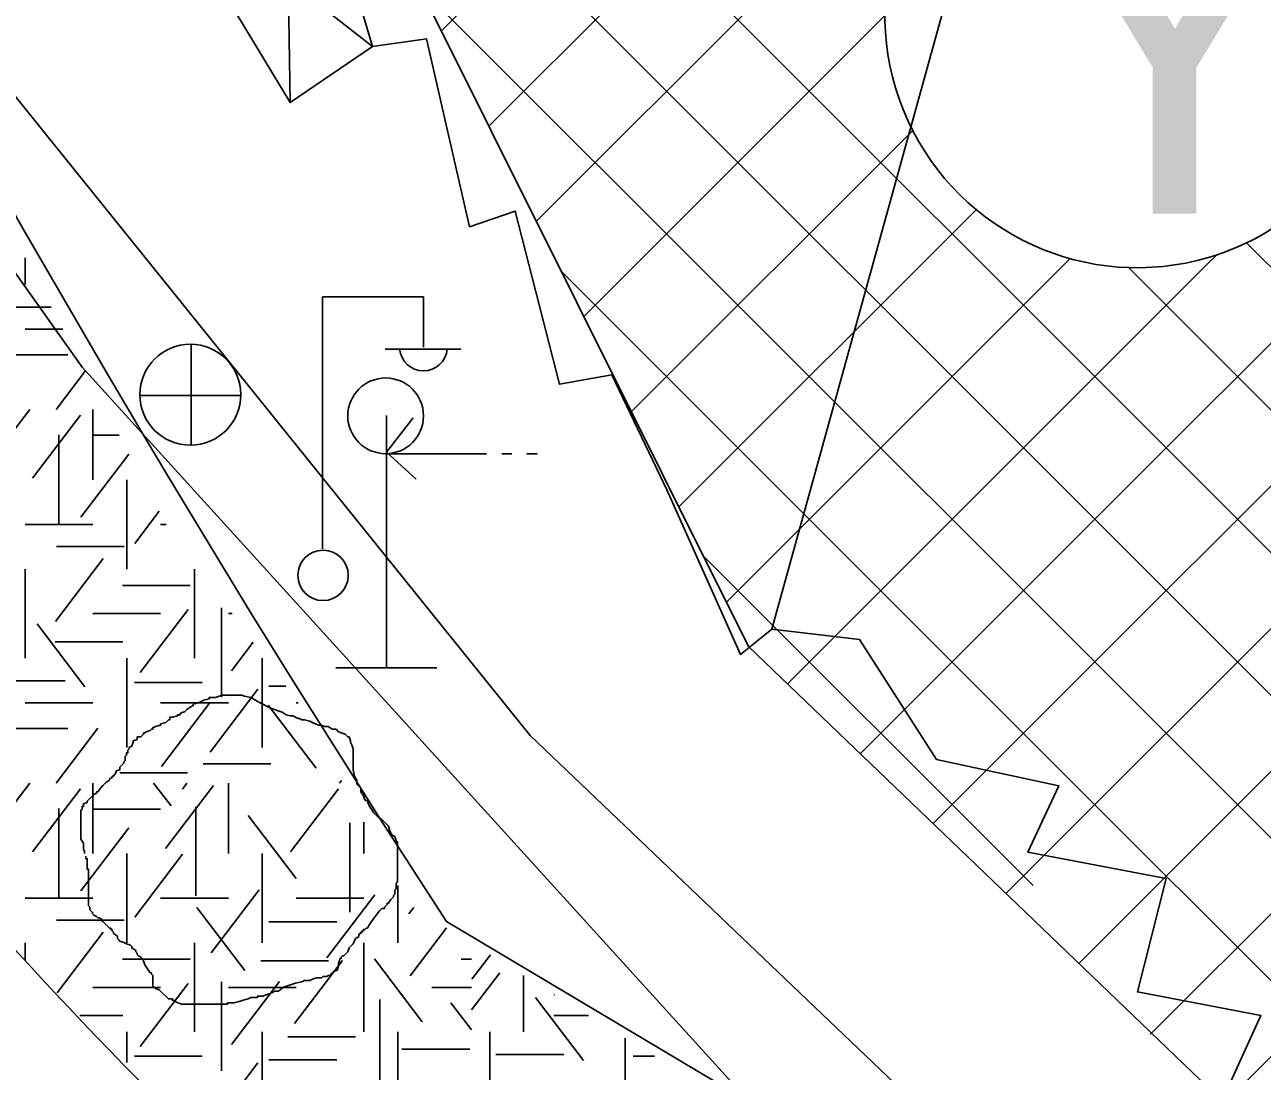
# Model space of a CAD drawing. Extents: x 419677 to 421689, y 4450851 to 4452923.
# Drawn here: x 420271.13 to 420295.65, y 4452050.44 to 4452071.19 of the extents above; entities that cross this region are included whole.
import ezdxf

# ---------------------------------------------------------------- set-up
doc = ezdxf.new("R2010")
doc.units = 0
for name, color, linetype in [('AA_HH', 7, 'Continuous'), ('Level 10', 7, 'Continuous'), ('Level 15', 7, 'Continuous'), ('Level 28', 7, 'Continuous'), ('Level 3', 7, 'Continuous'), ('Level 30', 7, 'Continuous'), ('Level 41', 7, 'Continuous'), ('Level 62', 7, 'Continuous')]:
    doc.layers.add(name, color=color, linetype=linetype)

msp = doc.modelspace()

# ---------------------------------------------------------------- linework, layer by layer
at = {"layer": 'AA_HH'}
for p, q in [((420276.298, 4452075.724), (420276.384, 4452069.644)), ((420273.65, 4452074.181), (420278.016, 4452070.759)), ((420277.026, 4452060.798), (420277.026, 4452065.798)), ((420277.026, 4452065.798), (420279.026, 4452065.798)), ((420279.026, 4452064.798), (420279.026, 4452065.798)), ((420274.422, 4452062.847), (420274.422, 4452064.847)), ((420278.266, 4452064.758), (420279.766, 4452064.758)), ((420273.402, 4452063.837), (420275.402, 4452063.837)), ((420278.293, 4452058.441), (420278.293, 4452063.441)), ((420278.823, 4452063.398), (420278.293, 4452062.718)), ((420278.277, 4452062.686), (420280.277, 4452062.686)), ((420278.293, 4452062.718), (420278.885, 4452062.183)), ((420280.577, 4452062.686), (420280.777, 4452062.686)), ((420281.077, 4452062.686), (420281.277, 4452062.686)), ((420277.293, 4452058.441), (420279.293, 4452058.441))]:
    msp.add_line(p, q, dxfattribs=at)
msp.add_lwpolyline([(420420.283, 4451972.04), (420421.029, 4451970.095), (420421.342, 4451968.715), (420420.96, 4451967.485), (420420.456, 4451967.019), (420419.682, 4451966.656), (420419.467, 4451966.604), (420419.102, 4451966.589), (420380.556, 4451986.723), (420357.561, 4451999.25), (420318.688, 4452023.585), (420304.823, 4452033.943), (420285.337, 4452050.002), (420272.264, 4452064.398), (420263.435, 4452076.857), (420254.665, 4452090.863), (420245.178, 4452107.602), (420239.444, 4452119.113), (420237.151, 4452126.743), (420229.958, 4452160.587), (420223.737, 4452191.2), (420219.459, 4452205.797)], dxfattribs=at)
for points in [[(420276.691, 4452075.242), (420278.016, 4452070.759), (420279.09, 4452070.909), (420279.939, 4452067.183), (420280.844, 4452067.496), (420281.724, 4452064.061), (420282.761, 4452064.251), (420283.858, 4452061.953), (420285.308, 4452058.708), (420285.929, 4452059.207), (420292.756, 4452083.868), (420292.847, 4452084.214), (420290.601, 4452084.927)], [(420292.756, 4452083.868), (420307.436, 4452079.637), (420301.393, 4452058.922), (420298.89, 4452050.15), (420298.128, 4452047.461), (420296.491, 4452048.363), (420296.948, 4452049.646), (420294.88, 4452049.925), (420295.622, 4452051.546), (420293.173, 4452052.015), (420293.744, 4452054.265), (420291.005, 4452054.784), (420291.619, 4452056.1), (420289.191, 4452056.626), (420287.669, 4452059), (420285.929, 4452059.207)], [(420273.65, 4452074.181), (420276.298, 4452075.724), (420276.691, 4452075.242), (420278.016, 4452070.759), (420276.384, 4452069.644)]]:
    msp.add_lwpolyline(points, close=True, dxfattribs=at)
for centre, radius in [((420274.407, 4452063.855), 1), ((420278.277, 4452063.436), 0.75), ((420277.037, 4452060.273), 0.5)]:
    msp.add_circle(centre, radius, dxfattribs=at)
msp.add_arc((420279.027, 4452064.801), 0.474, 184.8384, 355.1464, dxfattribs=at)
at = {"layer": 'Level 10'}
msp.add_lwpolyline([(420307.877, 4452088.939), (420311.575, 4452102.803), (420341.372, 4452124.392), (420225.253, 4452219.297), (420221.566, 4452216.309), (420240.697, 4452122.918), (420266.112, 4452075.76), (420281.141, 4452057.098), (420289.665, 4452048.961)], dxfattribs=at)
at = {"layer": 'Level 15'}
for p, q in [((420279.384, 4452071.068), (420292.621, 4452084.305)), ((420280.325, 4452069.181), (420294.792, 4452083.648)), ((420281.266, 4452067.293), (420296.963, 4452082.991)), ((420293.576, 4452062.968), (420279.165, 4452077.379)), ((420292.959, 4452060.757), (420277.46, 4452076.256)), ((420293.446, 4452062.503), (420305.95, 4452075.007)), ((420292.341, 4452058.546), (420278.951, 4452071.936)), ((420282.207, 4452065.406), (420288.171, 4452071.371)), ((420292.351, 4452058.58), (420304.849, 4452071.078)), ((420283.148, 4452063.519), (420288.721, 4452069.093)), ((420284.089, 4452061.631), (420289.98, 4452067.522)), ((420291.254, 4452054.654), (420303.748, 4452067.148)), ((420301.844, 4452060.357), (420295.336, 4452066.865)), ((420285.03, 4452059.744), (420291.839, 4452066.553)), ((420286.239, 4452058.125), (420294.542, 4452066.428)), ((420294.542, 4452066.428), (420294.738, 4452066.624)), ((420291.724, 4452056.335), (420281.764, 4452066.295)), ((420294.193, 4452065.179), (420292.997, 4452066.375)), ((420301.225, 4452058.147), (420294.193, 4452065.179)), ((420292.012, 4452052.583), (420302.646, 4452063.217)), ((420300.606, 4452055.938), (420293.576, 4452062.968)), ((420287.682, 4452056.739), (420293.446, 4452062.503)), ((420291.106, 4452054.124), (420284.577, 4452060.653)), ((420292.959, 4452060.757), (420292.959, 4452060.757)), ((420299.987, 4452053.729), (420292.959, 4452060.757)), ((420293.426, 4452051.169), (420301.545, 4452059.288)), ((420289.125, 4452055.354), (420292.351, 4452058.58)), ((420292.351, 4452058.58), (420292.351, 4452058.58)), ((420299.368, 4452051.519), (420292.341, 4452058.546)), ((420298.749, 4452049.31), (420291.724, 4452056.335)), ((420294.84, 4452049.755), (420300.444, 4452055.359)), ((420290.569, 4452053.969), (420291.254, 4452054.654))]:
    msp.add_line(p, q, dxfattribs=at)
at = {"layer": 'Level 28'}
for points in [[(420290.958, 4452053.594), (420285.469, 4452058.864), (420276.961, 4452075.927)], [(420298.043, 4452046.793), (420290.958, 4452053.594)]]:
    msp.add_lwpolyline(points, dxfattribs=at)
at = {"layer": 'Level 3'}
for points in [[(420274.57, 4452057.746), (420274.674, 4452057.798), (420274.777, 4452057.824), (420274.777, 4452057.85), (420274.803, 4452057.85), (420274.829, 4452057.85), (420274.907, 4452057.85), (420275.037, 4452057.902), (420275.141, 4452057.902), (420275.218, 4452057.902), (420275.27, 4452057.902), (420275.348, 4452057.902), (420275.4, 4452057.902), (420275.426, 4452057.902), (420275.478, 4452057.876), (420275.608, 4452057.85), (420275.789, 4452057.746), (420275.997, 4452057.642), (420276.23, 4452057.564), (420276.308, 4452057.512), (420276.386, 4452057.486), (420276.438, 4452057.486), (420276.49, 4452057.46), (420276.541, 4452057.434), (420276.567, 4452057.434), (420276.619, 4452057.408), (420276.671, 4452057.408), (420276.775, 4452057.382), (420276.879, 4452057.33), (420276.956, 4452057.304), (420277.008, 4452057.304), (420277.06, 4452057.278), (420277.112, 4452057.278), (420277.138, 4452057.278), (420277.216, 4452057.227), (420277.294, 4452057.227), (420277.346, 4452057.175), (420277.397, 4452057.149), (420277.475, 4452057.123), (420277.527, 4452057.071), (420277.553, 4452057.071), (420277.579, 4452056.993), (420277.579, 4452056.967), (420277.605, 4452056.915), (420277.631, 4452056.837), (420277.631, 4452056.811), (420277.631, 4452056.733), (420277.631, 4452056.681), (420277.631, 4452056.603), (420277.631, 4452056.577), (420277.631, 4452056.499), (420277.631, 4452056.422), (420277.657, 4452056.292), (420277.709, 4452056.214), (420277.709, 4452056.136), (420277.787, 4452056.058), (420277.787, 4452055.98), (420277.838, 4452055.902), (420277.864, 4452055.824), (420277.916, 4452055.798), (420277.942, 4452055.72), (420277.994, 4452055.642), (420278.046, 4452055.565), (420278.124, 4452055.487), (420278.202, 4452055.435), (420278.253, 4452055.383), (420278.279, 4452055.357), (420278.331, 4452055.305), (420278.357, 4452055.201), (420278.409, 4452055.123), (420278.461, 4452055.097), (420278.487, 4452055.019), (420278.487, 4452054.993), (420278.513, 4452054.993), (420278.513, 4452054.967), (420278.513, 4452054.941), (420278.513, 4452054.889), (420278.513, 4452054.786), (420278.513, 4452054.734), (420278.513, 4452054.656), (420278.513, 4452054.578), (420278.513, 4452054.5), (420278.513, 4452054.422), (420278.513, 4452054.344), (420278.513, 4452054.292), (420278.513, 4452054.214), (420278.487, 4452054.162), (420278.487, 4452054.058), (420278.461, 4452054.032), (420278.461, 4452053.955), (420278.435, 4452053.929), (420278.435, 4452053.903), (420278.383, 4452053.851), (420278.331, 4452053.773), (420278.305, 4452053.773), (420278.305, 4452053.747), (420278.279, 4452053.721), (420278.253, 4452053.695), (420278.253, 4452053.669), (420278.228, 4452053.669), (420278.202, 4452053.669)], [(420272.313, 4452054.76), (420272.313, 4452054.786), (420272.313, 4452054.811), (420272.287, 4452054.837), (420272.287, 4452054.863), (420272.287, 4452054.889), (420272.287, 4452054.915), (420272.287, 4452054.941), (420272.287, 4452054.967), (420272.235, 4452055.045), (420272.235, 4452055.123), (420272.235, 4452055.149), (420272.235, 4452055.227), (420272.235, 4452055.305), (420272.235, 4452055.331), (420272.235, 4452055.357), (420272.235, 4452055.383), (420272.235, 4452055.409), (420272.235, 4452055.435), (420272.235, 4452055.461), (420272.235, 4452055.487), (420272.235, 4452055.513), (420272.235, 4452055.539), (420272.235, 4452055.617), (420272.261, 4452055.642), (420272.261, 4452055.668), (420272.261, 4452055.694), (420272.287, 4452055.694), (420272.287, 4452055.72), (420272.287, 4452055.746), (420272.365, 4452055.772), (420272.365, 4452055.798), (420272.443, 4452055.876), (420272.495, 4452055.928), (420272.546, 4452055.954), (420272.546, 4452055.98), (420272.572, 4452055.98), (420272.624, 4452056.058), (420272.676, 4452056.11), (420272.728, 4452056.162), (420272.806, 4452056.214), (420272.806, 4452056.24), (420272.858, 4452056.266), (420272.858, 4452056.292), (420272.884, 4452056.292), (420272.936, 4452056.37), (420272.936, 4452056.396), (420273.013, 4452056.422), (420273.013, 4452056.447), (420273.013, 4452056.473), (420273.065, 4452056.525), (420273.091, 4452056.551), (420273.091, 4452056.577), (420273.117, 4452056.603), (420273.117, 4452056.629), (420273.117, 4452056.655), (420273.117, 4452056.681), (420273.143, 4452056.707), (420273.143, 4452056.733), (420273.143, 4452056.759), (420273.169, 4452056.759), (420273.169, 4452056.785), (420273.169, 4452056.811), (420273.195, 4452056.837), (420273.195, 4452056.863), (420273.247, 4452056.889), (420273.273, 4452056.967), (420273.273, 4452056.993), (420273.351, 4452057.019), (420273.351, 4452057.045), (420273.351, 4452057.071), (420273.428, 4452057.071), (420273.48, 4452057.123), (420273.48, 4452057.149), (420273.506, 4452057.149), (420273.532, 4452057.175), (420273.61, 4452057.201), (420273.636, 4452057.227), (420273.662, 4452057.227), (420273.662, 4452057.253), (420273.714, 4452057.278), (420273.818, 4452057.304), (420273.818, 4452057.33), (420273.921, 4452057.356), (420273.973, 4452057.408), (420273.999, 4452057.408), (420273.999, 4452057.434), (420273.999, 4452057.46), (420274.051, 4452057.46), (420274.155, 4452057.486), (420274.155, 4452057.512), (420274.181, 4452057.512), (420274.207, 4452057.512), (420274.207, 4452057.538), (420274.259, 4452057.564), (420274.285, 4452057.564), (420274.336, 4452057.616), (420274.414, 4452057.668), (420274.466, 4452057.694), (420274.466, 4452057.72), (420274.57, 4452057.746)], [(420274.259, 4452051.773), (420274.233, 4452051.773), (420274.103, 4452051.825), (420274.077, 4452051.851), (420274.051, 4452051.851), (420274.051, 4452051.877), (420273.973, 4452051.877), (420273.921, 4452051.929), (420273.844, 4452052.007), (420273.792, 4452052.059), (420273.714, 4452052.085), (420273.688, 4452052.111), (420273.662, 4452052.137), (420273.662, 4452052.163), (420273.662, 4452052.241), (420273.662, 4452052.319), (420273.662, 4452052.344), (420273.636, 4452052.37), (420273.636, 4452052.396), (420273.61, 4452052.396), (420273.558, 4452052.474), (420273.506, 4452052.552), (420273.48, 4452052.63), (420273.454, 4452052.656), (420273.454, 4452052.682), (420273.428, 4452052.708), (420273.377, 4452052.734), (420273.351, 4452052.76), (420273.351, 4452052.786), (420273.325, 4452052.812), (420273.325, 4452052.838), (420273.247, 4452052.89), (420273.247, 4452052.916), (420273.221, 4452052.942), (420273.143, 4452052.968), (420273.091, 4452052.994), (420273.013, 4452053.02), (420272.987, 4452053.046), (420272.962, 4452053.072), (420272.962, 4452053.098), (420272.962, 4452053.124), (420272.884, 4452053.175), (420272.884, 4452053.201), (420272.858, 4452053.227), (420272.858, 4452053.253), (420272.832, 4452053.253), (420272.832, 4452053.279), (420272.806, 4452053.279), (420272.78, 4452053.305), (420272.754, 4452053.331), (420272.728, 4452053.357), (420272.702, 4452053.383), (420272.676, 4452053.409), (420272.65, 4452053.435), (420272.65, 4452053.461), (420272.598, 4452053.487), (420272.572, 4452053.487), (420272.546, 4452053.513), (420272.495, 4452053.539), (420272.469, 4452053.565), (420272.469, 4452053.591), (420272.443, 4452053.617), (420272.417, 4452053.643), (420272.417, 4452053.669), (420272.417, 4452053.695), (420272.391, 4452053.721), (420272.391, 4452053.747), (420272.391, 4452053.773), (420272.391, 4452053.851), (420272.391, 4452053.903), (420272.391, 4452053.929), (420272.391, 4452053.955), (420272.391, 4452053.98), (420272.391, 4452054.006), (420272.391, 4452054.032), (420272.391, 4452054.058), (420272.391, 4452054.084), (420272.391, 4452054.11), (420272.391, 4452054.136), (420272.391, 4452054.162), (420272.391, 4452054.188), (420272.391, 4452054.214), (420272.391, 4452054.24), (420272.391, 4452054.266), (420272.391, 4452054.292), (420272.391, 4452054.318), (420272.391, 4452054.396), (420272.391, 4452054.422), (420272.391, 4452054.448), (420272.365, 4452054.448), (420272.365, 4452054.474), (420272.365, 4452054.5), (420272.365, 4452054.526), (420272.365, 4452054.552), (420272.365, 4452054.578), (420272.365, 4452054.604), (420272.365, 4452054.63), (420272.365, 4452054.656), (420272.339, 4452054.656), (420272.339, 4452054.682), (420272.339, 4452054.708)], [(420278.202, 4452053.669), (420278.15, 4452053.617), (420277.994, 4452053.409), (420277.942, 4452053.331), (420277.916, 4452053.279), (420277.89, 4452053.279), (420277.864, 4452053.253), (420277.838, 4452053.253), (420277.838, 4452053.227), (420277.812, 4452053.227), (420277.812, 4452053.201), (420277.787, 4452053.201), (420277.787, 4452053.175), (420277.761, 4452053.175), (420277.735, 4452053.098), (420277.709, 4452053.098), (420277.683, 4452053.072), (420277.631, 4452052.968), (420277.553, 4452052.89), (420277.527, 4452052.812), (420277.449, 4452052.734), (420277.423, 4452052.734), (420277.397, 4452052.708), (420277.397, 4452052.682), (420277.371, 4452052.682), (420277.371, 4452052.656), (420277.346, 4452052.578), (420277.346, 4452052.526), (420277.32, 4452052.448), (420277.242, 4452052.422), (420277.242, 4452052.396), (420277.216, 4452052.396), (420277.216, 4452052.37), (420277.19, 4452052.37), (420277.19, 4452052.344), (420277.164, 4452052.344), (420277.138, 4452052.344), (420277.112, 4452052.319), (420277.086, 4452052.319), (420277.06, 4452052.319), (420277.034, 4452052.319), (420277.008, 4452052.293), (420276.982, 4452052.293), (420276.956, 4452052.293), (420276.93, 4452052.293), (420276.905, 4452052.293), (420276.827, 4452052.267), (420276.775, 4452052.241), (420276.697, 4452052.241), (420276.671, 4452052.241), (420276.619, 4452052.215), (420276.49, 4452052.189), (420276.256, 4452052.111), (420276.152, 4452052.033), (420276.074, 4452052.033), (420276.049, 4452052.007), (420276.023, 4452052.007), (420275.997, 4452051.981), (420275.971, 4452051.981), (420275.893, 4452051.955), (420275.841, 4452051.929), (420275.815, 4452051.929), (420275.789, 4452051.929), (420275.763, 4452051.929), (420275.737, 4452051.929), (420275.737, 4452051.903), (420275.711, 4452051.903), (420275.685, 4452051.903), (420275.608, 4452051.903), (420275.556, 4452051.877), (420275.452, 4452051.851), (420275.374, 4452051.825), (420275.27, 4452051.799), (420275.218, 4452051.799), (420275.192, 4452051.799), (420275.167, 4452051.799), (420275.141, 4452051.799), (420275.141, 4452051.773), (420275.115, 4452051.773), (420275.089, 4452051.773), (420275.063, 4452051.773), (420275.037, 4452051.773), (420275.011, 4452051.773), (420274.985, 4452051.773), (420274.959, 4452051.773), (420274.933, 4452051.773), (420274.907, 4452051.773), (420274.829, 4452051.773), (420274.777, 4452051.773), (420274.7, 4452051.773), (420274.648, 4452051.773), (420274.622, 4452051.773), (420274.596, 4452051.773), (420274.544, 4452051.773), (420274.466, 4452051.773), (420274.44, 4452051.773), (420274.388, 4452051.773), (420274.362, 4452051.773), (420274.31, 4452051.773), (420274.285, 4452051.773), (420274.259, 4452051.773)]]:
    msp.add_lwpolyline(points, dxfattribs=at)
at = {"layer": 'Level 30'}
for start, end in [(40.876, 286.4098), (286.4098, 40.876)]:
    msp.add_arc((420293.171, 4452071.372), 5, start, end, dxfattribs=at)
at = {"layer": 'Level 41'}
for p, q in [((420271.132, 4452066.569), (420271.132, 4452066.041)), ((420270.584, 4452065.592), (420271.649, 4452065.592)), ((420271.132, 4452065.157), (420271.88, 4452065.157)), ((420270.638, 4452064.646), (420271.98, 4452064.646)), ((420271.746, 4452063.564), (420272.322, 4452064.322)), ((420270.909, 4452063.147), (420271.226, 4452063.564)), ((420272.475, 4452063.564), (420272.475, 4452062.166)), ((420271.28, 4452062.201), (420272.229, 4452063.451)), ((420271.8, 4452063.062), (420271.8, 4452061.295)), ((420272.475, 4452063.05), (420272.995, 4452063.05)), ((420272.24, 4452061.429), (420273.189, 4452062.679)), ((420273.147, 4452062.166), (420273.147, 4452060.399)), ((420273.306, 4452060.904), (420273.792, 4452061.544)), ((420271.132, 4452061.282), (420272.475, 4452061.282)), ((420273.818, 4452061.282), (420273.931, 4452061.282)), ((420271.756, 4452060.848), (420273.099, 4452060.848)), ((420271.734, 4452059.361), (420272.683, 4452060.611)), ((420271.132, 4452060.399), (420271.132, 4452058.632)), ((420274.49, 4452060.399), (420274.49, 4452058.632)), ((420273.062, 4452060.075), (420274.405, 4452060.075)), ((420273.411, 4452058.345), (420274.361, 4452059.595)), ((420275.022, 4452059.627), (420275.022, 4452057.859)), ((420272.319, 4452058.064), (420271.37, 4452059.314)), ((420272.475, 4452059.515), (420273.818, 4452059.515)), ((420275.161, 4452059.515), (420275.234, 4452059.515)), ((420271.729, 4452058.955), (420273.072, 4452058.955)), ((420275.222, 4452058.381), (420275.653, 4452058.949)), ((420273.147, 4452056.864), (420273.147, 4452058.632)), ((420275.833, 4452056.864), (420275.833, 4452058.632)), ((420270.584, 4452058.183), (420271.927, 4452058.183)), ((420273.301, 4452058.149), (420274.644, 4452058.149)), ((420275.964, 4452058.078), (420276.298, 4452058.078)), ((420274.797, 4452056.767), (420275.746, 4452058.017)), ((420271.132, 4452057.748), (420272.475, 4452057.748)), ((420273.818, 4452057.748), (420275.161, 4452057.748)), ((420273.837, 4452056.488), (420274.786, 4452057.737)), ((420276.9, 4452056.453), (420275.95, 4452057.702)), ((420276.504, 4452057.748), (420276.543, 4452057.748)), ((420270.638, 4452057.237), (420271.98, 4452057.237)), ((420271.746, 4452056.155), (420272.575, 4452057.246)), ((420273.008, 4452056.361), (420274.351, 4452056.361)), ((420274.66, 4452056.536), (420276.003, 4452056.536)), ((420270.909, 4452055.738), (420271.226, 4452056.155)), ((420272.475, 4452056.155), (420272.475, 4452054.757)), ((420274.024, 4452055.703), (420273.68, 4452056.155)), ((420273.917, 4452054.861), (420274.867, 4452056.111)), ((420274.25, 4452056.035), (420274.341, 4452056.155)), ((420275.161, 4452056.155), (420275.161, 4452054.757)), ((420277.366, 4452056.155), (420277.405, 4452056.206)), ((420271.28, 4452054.792), (420272.229, 4452056.042)), ((420276.394, 4452054.792), (420277.343, 4452056.042)), ((420271.8, 4452055.653), (420271.8, 4452053.886)), ((420272.475, 4452055.641), (420273.818, 4452055.641)), ((420274.517, 4452055.688), (420274.517, 4452053.921)), ((420276.501, 4452054.266), (420275.552, 4452055.515)), ((420277.847, 4452055.38), (420277.847, 4452054.757)), ((420272.24, 4452054.02), (420273.189, 4452055.27)), ((420277.565, 4452055.367), (420277.565, 4452053.6)), ((420273.147, 4452054.757), (420273.147, 4452052.99)), ((420273.306, 4452053.495), (420274.255, 4452054.745)), ((420275.833, 4452054.757), (420275.833, 4452052.99)), ((420274.823, 4452052.794), (420275.774, 4452054.043)), ((420277.114, 4452052.689), (420278.063, 4452053.939)), ((420278.519, 4452054.125), (420278.519, 4452052.99)), ((420278.519, 4452054.125), (420278.519, 4452052.99)), ((420271.132, 4452053.873), (420272.475, 4452053.873)), ((420273.818, 4452053.873), (420275.161, 4452053.873)), ((420275.489, 4452052.444), (420274.539, 4452053.693)), ((420276.504, 4452053.873), (420277.847, 4452053.873)), ((420278.739, 4452053.564), (420278.834, 4452053.688)), ((420271.756, 4452053.439), (420273.099, 4452053.439)), ((420271.767, 4452051.996), (420272.683, 4452053.202)), ((420275.964, 4452053.403), (420277.307, 4452053.403)), ((420278.765, 4452052.338), (420279.486, 4452053.285)), ((420271.132, 4452052.99), (420271.132, 4452052.631)), ((420274.49, 4452052.99), (420274.49, 4452051.223)), ((420277.847, 4452052.99), (420277.847, 4452051.223)), ((420279.004, 4452051.426), (420278.055, 4452052.675)), ((420279.988, 4452052.269), (420280.353, 4452052.749)), ((420273.062, 4452052.666), (420274.405, 4452052.666)), ((420275.804, 4452052.633), (420277.147, 4452052.633)), ((420276.474, 4452051.392), (420277.424, 4452052.642)), ((420279.774, 4452052.666), (420279.978, 4452052.666)), ((420273.411, 4452050.936), (420274.361, 4452052.186)), ((420275.022, 4452052.218), (420275.022, 4452050.45)), ((420275.222, 4452050.972), (420276.171, 4452052.221)), ((420279.978, 4452051.66), (420280.537, 4452052.396)), ((420281.011, 4452052.342), (420281.011, 4452051.223)), ((420272.475, 4452052.106), (420273.818, 4452052.106)), ((420275.161, 4452052.106), (420276.504, 4452052.106)), ((420279.19, 4452052.106), (420279.978, 4452052.106)), ((420281.613, 4452051.952), (420281.622, 4452051.964)), ((420278.165, 4452051.868), (420278.165, 4452050.1)), ((420279.978, 4452051.266), (420279.572, 4452051.8)), ((420282.198, 4452050.655), (420281.249, 4452051.905)), ((420272.217, 4452051.546), (420273.072, 4452051.546)), ((420281.608, 4452051.546), (420282.299, 4452051.546)), ((420273.147, 4452050.616), (420273.147, 4452051.223)), ((420275.833, 4452049.455), (420275.833, 4452051.223)), ((420278.519, 4452049.455), (420278.519, 4452051.223)), ((420280.34, 4452049.455), (420280.34, 4452051.223)), ((420276.338, 4452051.125), (420277.681, 4452051.125)), ((420283.026, 4452049.455), (420283.026, 4452051.097)), ((420273.301, 4452050.74), (420274.644, 4452050.74)), ((420278.601, 4452050.88), (420279.944, 4452050.88)), ((420280.463, 4452050.774), (420281.806, 4452050.774)), ((420283.18, 4452050.74), (420283.603, 4452050.74)), ((420274.797, 4452049.358), (420275.746, 4452050.608)), ((420275.964, 4452050.669), (420277.307, 4452050.669))]:
    msp.add_line(p, q, dxfattribs=at)
at = {"layer": 'Level 62'}
msp.add_line((420286.262, 4452049.376), (420279.483, 4452053.411), dxfattribs=at)
for centre, radius, start, end in [((420509.913, 4452203.553), 275.029, 202.37988, 213.0871), ((420338.397, 4452114.378), 91.305, 220.61952, 236.47311)]:
    msp.add_arc(centre, radius, start, end, dxfattribs=at)

# ---------------------------------------------------------------- texts
at = {"layer": 'Level 30'}
msp.add_text('Y', height=7, dxfattribs=at).set_placement((420290.793, 4452067.441))

doc.saveas('drawing.dxf')
